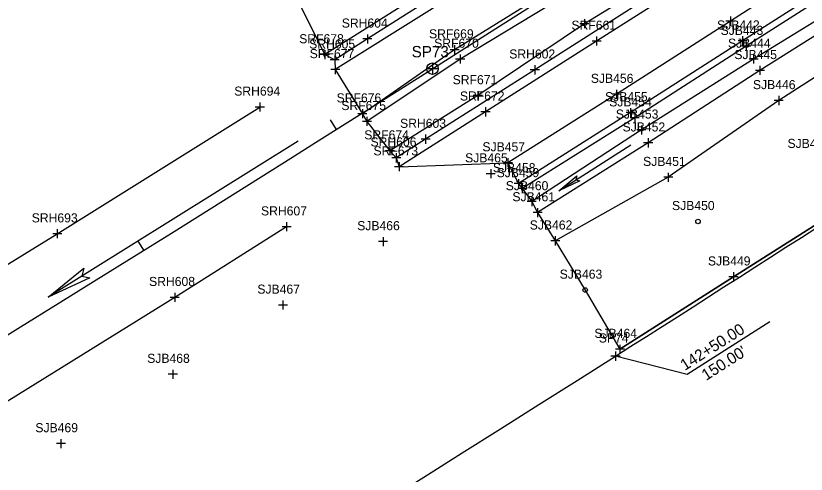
# Model space of a CAD drawing. Extents: x 941041 to 969446, y 397014 to 416764.
# Drawn here: x 950131.6 to 950479.3, y 402001.1 to 402203 of the extents above; entities that cross this region are included whole.
import ezdxf

# ---------------------------------------------------------------- set-up
doc = ezdxf.new("R2010")
doc.units = 0
for name, color, linetype in [('SURVEY - CENTERLINE - Preliminary', 7, 'Continuous'), ('SURVEY - CENTERLINE - Preliminary Curve Text', 7, 'Continuous'), ('SURVEY - CENTERLINE - Preliminary Text', 7, 'Continuous'), ('SURVEY - DRAINAGE - Area Shapes Text', 7, 'Continuous'), ('SURVEY - DTM - Breaklines', 7, 'Continuous'), ('SURVEY - DTM - Breaklines - Points - Locators', 7, 'Continuous'), ('SURVEY - DTM - Breaklines - Points - Numbers', 7, 'Continuous'), ('SURVEY - DTM - Spot Points - Locators', 7, 'Continuous'), ('SURVEY - DTM - Spot Points - Point Numbers', 7, 'Continuous'), ('SURVEY - DTM GRAPHICS - Boundary Line', 7, 'Continuous'), ('SURVEY - NON-TRANSPORTATION - Features', 7, 'Continuous'), ('SURVEY - NON-TRANSPORTATION - Features - Points - Locators', 7, 'Continuous'), ('SURVEY - NON-TRANSPORTATION - Features - Points - Numbers', 7, 'Continuous'), ('SURVEY - PROPERTY - ROW Lines', 7, 'Continuous'), ('SURVEY - PROPERTY - ROW Lines - Points - Locators', 7, 'Continuous'), ('SURVEY - PROPERTY - ROW Lines - Points - Numbers', 7, 'Continuous'), ('SURVEY - PROPERTY - Station and Offset Flags', 7, 'Continuous'), ('SURVEY - TRANSPORTATION - Features', 7, 'Continuous'), ('SURVEY - TRANSPORTATION - Features - Points - Locators', 7, 'Continuous'), ('SURVEY - TRANSPORTATION - Features - Points - Numbers', 7, 'Continuous'), ('SURVEY - TRANSPORTATION - Roads', 7, 'Continuous'), ('SURVEY - TRANSPORTATION - Roads - Points - Locators', 7, 'Continuous'), ('SURVEY - TRANSPORTATION - Roads - Points - Numbers', 7, 'Continuous'), ('SURVEY - TRANSPORTATION - Roads Text', 7, 'Continuous')]:
    doc.layers.add(name, color=color, linetype=linetype)

msp = doc.modelspace()

# ---------------------------------------------------------------- linework, layer by layer
at = {"layer": 'SURVEY - CENTERLINE - Preliminary'}
msp.add_arc((941043.59, 416761.87), 17280, 288.461371, 305.045557, dxfattribs=at)
msp.add_arc((941043.59, 416761.87), 17280, 288.461371, 305.045557, dxfattribs=at)
msp.add_arc((941043.59, 416761.87), 17280, 288.461371, 305.045557, dxfattribs=at)
msp.add_arc((941043.59, 416761.87), 17280, 288.461371, 305.045557, dxfattribs=at)
at = {"layer": 'SURVEY - CENTERLINE - Preliminary Curve Text'}
for p, q in [((950272.7, 402152.9), (950270.03, 402157.12)), ((950188, 402099.73), (950185.35, 402103.98))]:
    msp.add_line(p, q, dxfattribs=at)
at = {"layer": 'SURVEY - CENTERLINE - Preliminary Text'}
for p, q in [((950314.93, 402182.16), (950314.93, 402177.16)), ((950317.43, 402179.66), (950312.43, 402179.66)), ((950314.93, 402179.66), (950314.93, 402179.66))]:
    msp.add_line(p, q, dxfattribs=at)
msp.add_circle((950314.95, 402179.67), 2.5, dxfattribs=at)
at = {"layer": 'SURVEY - DRAINAGE - Area Shapes Text'}
msp.add_line((950370.57, 402125.93), (950402.15, 402146.19), dxfattribs=at)
msp.add_lwpolyline([(950370.57, 402125.93), (950378.35, 402132.41), (950377.93, 402130.66), (950379.73, 402130.26)], close=True, dxfattribs=at)
msp.add_lwpolyline([(950370.57, 402125.93), (950378.35, 402132.41), (950377.93, 402130.66), (950379.73, 402130.26), (950370.57, 402125.93)], dxfattribs=at)
at = {"layer": 'SURVEY - DTM - Breaklines'}
for points in [[(951152.5, 402631.02), (951108.6, 402604.18), (951066.61, 402581.14), (951013.4, 402547.54), (950968.11, 402519.3), (950921.79, 402488.61), (950877.14, 402461.14), (950829.42, 402428.48), (950786.11, 402401.33), (950730.07, 402363.37), (950688.29, 402336.96), (950634.86, 402300.1), (950589.68, 402268.86), (950545.74, 402240.39), (950502.04, 402212.23), (950456.16, 402183.9), (950406.8, 402152.68), (950358.57, 402121.14)], [(951158.91, 402626.39), (951110.6, 402601.22), (951068.26, 402577.11), (951016.8, 402543.55), (950970.73, 402514.41), (950923.44, 402484.17), (950880.95, 402457.72), (950830.92, 402425.21), (950788.5, 402397.27), (950732.24, 402360.93), (950690.66, 402331.94), (950637.75, 402296.72), (950592.13, 402265.5), (950546.1, 402236.16), (950504.3, 402207.47), (950458.94, 402178.89), (950409.79, 402147.02), (950361.17, 402116.28)], [(951158.86, 402619.36), (951113.54, 402594.8), (951069.19, 402568.77), (951019.39, 402536.46), (950972.54, 402509.07), (950927.06, 402479.55), (950884.46, 402451.13), (950834.42, 402418.88), (950790.94, 402391.98), (950735.9, 402356.43), (950695.35, 402323.36), (950643.84, 402287.35), (950599.37, 402255.58), (950552.78, 402225.45), (950511.59, 402194.12), (950467.23, 402165.65), (950418.65, 402131.83), (950368.95, 402103.84)], [(950954.22, 402602.88), (950907.42, 402570.91), (950858.97, 402534.82), (950816.52, 402506.22), (950767.56, 402472.61), (950719.62, 402441.34), (950668.54, 402407.77), (950621.37, 402377.17), (950570.03, 402342.08), (950523.93, 402312.47), (950473.09, 402278.16), (950424.4, 402247.92), (950373.45, 402212.11), (950327.09, 402183.89), (950286.09, 402156.44)], [(950902.47, 402579.09), (950854.68, 402542.03), (950811.07, 402513.48), (950764.1, 402477.99), (950716.67, 402446.8), (950664.75, 402413.03), (950617.71, 402382.75), (950566.59, 402348.2), (950521.12, 402317.12), (950469.29, 402283.44), (950422.14, 402251.97), (950370.75, 402216.71), (950324.67, 402188.02), (950284.11, 402159.82)]]:
    msp.add_lwpolyline(points, dxfattribs=at)
at = {"layer": 'SURVEY - DTM - Breaklines - Points - Locators'}
for p, q in [((950326.67, 402188.02), (950322.67, 402188.02)), ((950324.67, 402190.02), (950324.67, 402186.02)), ((950327.09, 402185.89), (950327.09, 402181.89)), ((950456.16, 402185.9), (950456.16, 402181.9)), ((950329.09, 402183.89), (950325.09, 402183.89)), ((950458.16, 402183.9), (950454.16, 402183.9)), ((950460.94, 402178.89), (950456.94, 402178.89)), ((950458.94, 402180.89), (950458.94, 402176.89)), ((950467.23, 402167.65), (950467.23, 402163.65)), ((950469.23, 402165.65), (950465.23, 402165.65)), ((950284.11, 402161.82), (950284.11, 402157.82)), ((950286.11, 402159.82), (950282.11, 402159.82)), ((950286.09, 402158.44), (950286.09, 402154.44)), ((950288.09, 402156.44), (950284.09, 402156.44)), ((950406.8, 402154.68), (950406.8, 402150.68)), ((950408.8, 402152.68), (950404.8, 402152.68)), ((950411.79, 402147.02), (950407.79, 402147.02)), ((950409.79, 402149.02), (950409.79, 402145.02)), ((950418.65, 402133.83), (950418.65, 402129.83)), ((950420.65, 402131.83), (950416.65, 402131.83)), ((950358.57, 402123.14), (950358.57, 402119.14)), ((950360.57, 402121.14), (950356.57, 402121.14)), ((950363.17, 402116.28), (950359.17, 402116.28)), ((950361.17, 402118.28), (950361.17, 402114.28)), ((950368.95, 402105.84), (950368.95, 402101.84)), ((950370.95, 402103.84), (950366.95, 402103.84))]:
    msp.add_line(p, q, dxfattribs=at)
at = {"layer": 'SURVEY - DTM - Spot Points - Locators'}
for centre in [(950431.7, 402112.4), (950382.11, 402082.19)]:
    msp.add_circle(centre, 1, dxfattribs=at)
at = {"layer": 'SURVEY - DTM GRAPHICS - Boundary Line'}
msp.add_lwpolyline([(950257.15, 402206.65), (950267.59, 402185.86), (950271.92, 402183.54), (950272.15, 402179.31), (950284.11, 402159.82), (950286.09, 402156.44), (950296.17, 402143.53), (950299.02, 402140.42), (950300.22, 402136.48), (950348.14, 402138.27), (950352.8, 402129.06), (950354.41, 402126.88), (950358.57, 402121.14), (950361.17, 402116.28), (950368.95, 402103.84), (950382.11, 402082.19), (950397.39, 402056.13), (950447.34, 402088), (950495.74, 402118.67)], dxfattribs=at)
at = {"layer": 'SURVEY - NON-TRANSPORTATION - Features'}
msp.add_lwpolyline([(951119.87, 402541.66), (951096.62, 402525.45), (951052.24, 402494.52), (951007.05, 402462.77), (950960.76, 402430.84), (950921.17, 402403.39), (950874.62, 402371.28), (950825.43, 402337.84), (950763.08, 402295.47), (950733.71, 402275.8), (950674.73, 402236.09), (950608.89, 402192.64), (950588.04, 402178.52), (950541.75, 402148.66), (950495.74, 402118.67), (950447.34, 402088), (950397.39, 402056.13)], dxfattribs=at)
msp.add_lwpolyline([(951119.87, 402541.66), (951096.62, 402525.45), (951052.24, 402494.52), (951007.05, 402462.77), (950960.76, 402430.84), (950921.17, 402403.39), (950874.62, 402371.28), (950825.43, 402337.84), (950763.08, 402295.47), (950733.71, 402275.8), (950674.73, 402236.09), (950608.89, 402192.64), (950588.04, 402178.52), (950541.75, 402148.66), (950495.74, 402118.67), (950447.34, 402088), (950397.39, 402056.13)], dxfattribs=at)
at = {"layer": 'SURVEY - NON-TRANSPORTATION - Features - Points - Locators'}
for p, q in [((950449.34, 402088), (950445.34, 402088)), ((950447.34, 402090), (950447.34, 402086)), ((950399.39, 402056.13), (950395.39, 402056.13)), ((950397.39, 402058.13), (950397.39, 402054.13))]:
    msp.add_line(p, q, dxfattribs=at)
at = {"layer": 'SURVEY - PROPERTY - ROW Lines'}
for centre, start, end in [((941043.65, 416761.9), 302.447903, 303.298837), ((941043.59, 416761.87), 294.064164, 302.448118)]:
    msp.add_arc(centre, 17430, start, end, dxfattribs=at)
at = {"layer": 'SURVEY - PROPERTY - ROW Lines - Points - Locators'}
for p, q in [((950397.41, 402053.08), (950393.41, 402053.08)), ((950397.41, 402053.08), (950393.41, 402053.08)), ((950397.41, 402053.08), (950393.41, 402053.08)), ((950395.41, 402055.08), (950395.41, 402051.08)), ((950395.41, 402055.08), (950395.41, 402051.08)), ((950395.41, 402055.08), (950395.41, 402051.08))]:
    msp.add_line(p, q, dxfattribs=at)
at = {"layer": 'SURVEY - PROPERTY - Station and Offset Flags'}
msp.add_line((950463.36, 402068.12), (950426.92, 402044.95), dxfattribs=at)
msp.add_lwpolyline([(950426.92, 402044.95), (950395.41, 402053.08)], dxfattribs=at)
at = {"layer": 'SURVEY - TRANSPORTATION - Features'}
for points in [[(951277.47, 402695.38), (951229.93, 402676.01), (951182.94, 402653.47), (951149.42, 402637.26), (951104.36, 402612.66), (951061.62, 402587.4), (951008.79, 402554.6), (950963.63, 402525.34), (950917.31, 402495.02), (950873.37, 402466.44), (950824.39, 402434.67), (950781.46, 402406.46), (950725.98, 402369.8), (950683.44, 402341.18), (950630.92, 402306.31), (950585.33, 402275.11), (950540.58, 402246.89), (950498.56, 402218.79), (950452.91, 402189.54), (950403.9, 402158.05), (950354.41, 402126.88)], [(950894.08, 402591.27), (950846.1, 402558.07), (950802.15, 402527.9), (950751.53, 402493.38), (950706.13, 402463.05), (950653.95, 402427.73), (950608.19, 402397.09), (950555.07, 402361.96), (950511.57, 402333.02), (950458.88, 402298.55), (950411.84, 402268.11), (950360.07, 402235.46), (950313.55, 402205.32), (950272.15, 402179.31)], [(950965.73, 402588.73), (950917.42, 402555.24), (950868.31, 402521.46), (950826.01, 402492.51), (950776.89, 402458.87), (950729.25, 402426.48), (950680.83, 402394.64), (950629.92, 402359.73), (950580.8, 402327.44), (950532.74, 402296.03), (950482.58, 402263.96), (950433.16, 402230.96), (950381.75, 402199.48), (950334.88, 402167.82), (950296.17, 402143.53)]]:
    msp.add_lwpolyline(points, dxfattribs=at)
at = {"layer": 'SURVEY - TRANSPORTATION - Features - Points - Locators'}
for p, q in [((950383.75, 402199.48), (950379.75, 402199.48)), ((950381.75, 402201.48), (950381.75, 402197.48)), ((950452.91, 402191.54), (950452.91, 402187.54)), ((950454.91, 402189.54), (950450.91, 402189.54)), ((950272.15, 402181.31), (950272.15, 402177.31)), ((950274.15, 402179.31), (950270.15, 402179.31)), ((950336.88, 402167.82), (950332.88, 402167.82)), ((950334.88, 402169.82), (950334.88, 402165.82)), ((950405.9, 402158.05), (950401.9, 402158.05)), ((950403.9, 402160.05), (950403.9, 402156.05)), ((950298.17, 402143.53), (950294.17, 402143.53)), ((950296.17, 402145.53), (950296.17, 402141.53)), ((950354.41, 402128.88), (950354.41, 402124.88)), ((950356.41, 402126.88), (950352.41, 402126.88))]:
    msp.add_line(p, q, dxfattribs=at)
at = {"layer": 'SURVEY - TRANSPORTATION - Roads'}
for points in [[(951275.49, 402697.96), (951229.31, 402678.15), (951181.44, 402656.91), (951181.74, 402656.94), (951148.26, 402640.38), (951102.14, 402615.54), (951058.64, 402589.79), (951006.93, 402557.14), (950961.95, 402527.72), (950915.55, 402497.09), (950871.98, 402468.58), (950823.25, 402436.78), (950779.92, 402408.15), (950724.88, 402372.06), (950681.7, 402343.42), (950629.67, 402308.48), (950583.95, 402278.02), (950540.12, 402249.45), (950496.82, 402221.18), (950451.35, 402191.92), (950402.08, 402160.33), (950352.8, 402129.06)], [(950997.25, 402605.16), (950947.61, 402570.96), (950897.79, 402536.23), (950849.92, 402503.18), (950805.59, 402472.75), (950751.56, 402436.24), (950704.62, 402404.81), (950656.44, 402372.58), (950608.89, 402340.78), (950558.63, 402307.4), (950510.07, 402275.8), (950457.34, 402241.68), (950409.69, 402210.98), (950359.93, 402179.15), (950311.91, 402148.62), (950299.02, 402140.42)], [(950889.84, 402597.74), (950842.47, 402564.81), (950798.26, 402534.49), (950747.24, 402499.9), (950702.18, 402469.55), (950648.79, 402433.61), (950603.92, 402403.67), (950551.45, 402369.1), (950507.57, 402340.41), (950454.65, 402305.85), (950407.63, 402275.34), (950356.02, 402242.09), (950309.75, 402212.57), (950267.59, 402185.86)], [(950970.87, 402581.82), (950921.09, 402547.35), (950873.74, 402514.79), (950830.15, 402484.8), (950782.66, 402452.28), (950732.84, 402418.63), (950686.23, 402387.4), (950633.71, 402352.35), (950586.01, 402320.76), (950536.08, 402287.71), (950487.8, 402256.33), (950435.96, 402222.89), (950387.14, 402191.82), (950338.23, 402160.65), (950300.22, 402136.48)], [(950871.58, 402580), (950823.38, 402546.92), (950778.38, 402516.08), (950726.51, 402480.98), (950677.83, 402448.45), (950629.75, 402416.37), (950581.38, 402384.06), (950533.23, 402352.25), (950482.26, 402319.15), (950432.56, 402287.03), (950382.35, 402254.2), (950334.65, 402223.49), (950286.27, 402192.75), (950271.92, 402183.54)], [(950764.72, 402410.43), (950719.52, 402380.69), (950676.18, 402351.75), (950623.85, 402316.82), (950578.64, 402286.86), (950534.96, 402258.2), (950491.41, 402229.98), (950446.01, 402200.6), (950395.93, 402168.42), (950348.14, 402138.27)], [(950062.61, 402053.2), (950149.88, 402106.97), (950238.97, 402162.79)], [(950250.75, 402110.05), (950201.54, 402078.97), (950111.4, 402022.92)]]:
    msp.add_lwpolyline(points, dxfattribs=at)
at = {"layer": 'SURVEY - TRANSPORTATION - Roads - Points - Locators'}
for p, q in [((950446.01, 402202.6), (950446.01, 402198.6)), ((950448.01, 402200.6), (950444.01, 402200.6)), ((950288.27, 402192.75), (950284.27, 402192.75)), ((950286.27, 402194.75), (950286.27, 402190.75)), ((950389.14, 402191.82), (950385.14, 402191.82)), ((950387.14, 402193.82), (950387.14, 402189.82)), ((950453.35, 402191.92), (950449.35, 402191.92)), ((950451.35, 402193.92), (950451.35, 402189.92)), ((950269.59, 402185.86), (950265.59, 402185.86)), ((950267.59, 402187.86), (950267.59, 402183.86)), ((950271.92, 402185.54), (950271.92, 402181.54)), ((950273.92, 402183.54), (950269.92, 402183.54)), ((950359.93, 402181.15), (950359.93, 402177.15)), ((950361.93, 402179.15), (950357.93, 402179.15)), ((950397.93, 402168.42), (950393.93, 402168.42)), ((950395.93, 402170.42), (950395.93, 402166.42)), ((950238.97, 402164.79), (950238.97, 402160.79)), ((950240.97, 402162.79), (950236.97, 402162.79)), ((950340.23, 402160.65), (950336.23, 402160.65)), ((950338.23, 402162.65), (950338.23, 402158.65)), ((950404.08, 402160.33), (950400.08, 402160.33)), ((950402.08, 402162.33), (950402.08, 402158.33)), ((950311.91, 402150.62), (950311.91, 402146.62)), ((950313.91, 402148.62), (950309.91, 402148.62)), ((950301.02, 402140.42), (950297.02, 402140.42)), ((950299.02, 402142.42), (950299.02, 402138.42)), ((950348.14, 402140.27), (950348.14, 402136.27)), ((950302.22, 402136.48), (950298.22, 402136.48)), ((950300.22, 402138.48), (950300.22, 402134.48)), ((950350.14, 402138.27), (950346.14, 402138.27)), ((950342.52, 402133.41), (950338.52, 402133.41)), ((950340.52, 402135.41), (950340.52, 402131.41)), ((950354.8, 402129.06), (950350.8, 402129.06)), ((950352.8, 402131.06), (950352.8, 402127.06)), ((950250.75, 402112.05), (950250.75, 402108.05)), ((950149.88, 402108.97), (950149.88, 402104.97)), ((950252.75, 402110.05), (950248.75, 402110.05)), ((950151.88, 402106.97), (950147.88, 402106.97)), ((950293.16, 402105.54), (950293.16, 402101.54)), ((950295.16, 402103.54), (950291.16, 402103.54)), ((950201.54, 402080.97), (950201.54, 402076.97)), ((950203.54, 402078.97), (950199.54, 402078.97)), ((950249.13, 402077.59), (950249.13, 402073.59)), ((950251.13, 402075.59), (950247.13, 402075.59)), ((950200.72, 402047.12), (950200.72, 402043.12)), ((950202.72, 402045.12), (950198.72, 402045.12)), ((950153.5, 402014.57), (950149.5, 402014.57)), ((950151.5, 402016.57), (950151.5, 402012.57))]:
    msp.add_line(p, q, dxfattribs=at)
at = {"layer": 'SURVEY - TRANSPORTATION - Roads Text'}
msp.add_line((950255.79, 402147.8), (950145.84, 402079.08), dxfattribs=at)
msp.add_lwpolyline([(950145.84, 402079.08), (950161.56, 402091.85), (950160.7, 402088.31), (950164.26, 402087.53)], close=True, dxfattribs=at)
msp.add_lwpolyline([(950145.84, 402079.08), (950161.56, 402091.85), (950160.7, 402088.31), (950164.26, 402087.53), (950145.84, 402079.08)], dxfattribs=at)

# ---------------------------------------------------------------- texts
at = {"layer": 'SURVEY - CENTERLINE - Preliminary Text'}
msp.add_text('SP73', height=5, dxfattribs=at).set_placement((950305.76, 402184.66))
at = {"layer": 'SURVEY - DTM - Breaklines - Points - Numbers'}
for s, p in [('SRF669', (950313.41, 402193.02)), ('SRF670', (950315.68, 402188.89)), ('SJB444', (950444.92, 402188.9)), ('SJB445', (950447.7, 402183.89)), ('SJB446', (950455.88, 402170.65)), ('SRF676', (950272.76, 402164.82)), ('SRF675', (950274.85, 402161.44)), ('SJB453', (950395.56, 402157.68)), ('SJB452', (950398.55, 402152.02)), ('SJB451', (950407.57, 402136.83)), ('SJB460', (950347.16, 402126.14)), ('SJB461', (950350.09, 402121.28)), ('SJB462', (950357.71, 402108.84))]:
    msp.add_text(s, height=4, dxfattribs=at).set_placement(p)
at = {"layer": 'SURVEY - DTM - Spot Points - Point Numbers'}
for s, p in [('SJB447', (950471.08, 402144.76)), ('SJB450', (950420.29, 402117.4)), ('SJB463', (950370.87, 402087.19))]:
    msp.add_text(s, height=4, dxfattribs=at).set_placement(p)
at = {"layer": 'SURVEY - NON-TRANSPORTATION - Features - Points - Numbers'}
for s, p in [('SJB449', (950436.08, 402093)), ('SJB464', (950386.15, 402061.13))]:
    msp.add_text(s, height=4, dxfattribs=at).set_placement(p)
at = {"layer": 'SURVEY - PROPERTY - ROW Lines - Points - Numbers'}
msp.add_text('SP74', height=4, dxfattribs=at).set_placement((950388.07, 402059.08))
at = {"layer": 'SURVEY - PROPERTY - Station and Offset Flags'}
for s, p in [('142+50.00', (950425.92, 402046.54)), ("150.00'", (950435.31, 402042.14))]:
    msp.add_text(s, height=5, rotation=32.4481, dxfattribs=at).set_placement(p)
at = {"layer": 'SURVEY - TRANSPORTATION - Features - Points - Numbers'}
for s, p in [('SJB443', (950441.67, 402194.54)), ('SRF677', (950260.91, 402184.31)), ('SRF671', (950323.8, 402172.82)), ('SJB454', (950392.66, 402163.05)), ('SRF674', (950284.93, 402148.53)), ('SJB459', (950343.15, 402131.88))]:
    msp.add_text(s, height=4, dxfattribs=at).set_placement(p)
at = {"layer": 'SURVEY - TRANSPORTATION - Roads - Points - Numbers'}
for s, p in [('SRH604', (950275.03, 402197.75)), ('SRF661', (950376.06, 402196.82)), ('SJB442', (950440.11, 402196.92)), ('SRF678', (950256.3, 402190.86)), ('SRH605', (950260.68, 402188.54)), ('SRH602', (950348.69, 402184.15)), ('SJB456', (950384.58, 402173.42)), ('SRH694', (950227.73, 402167.79)), ('SRF672', (950326.99, 402165.65)), ('SJB455', (950390.84, 402165.33)), ('SRH603', (950300.67, 402153.62)), ('SRH606', (950287.67, 402145.42)), ('SJB457', (950336.9, 402143.27)), ('SRF673', (950288.98, 402141.48)), ('SJB465', (950329.28, 402138.41)), ('SJB458', (950341.51, 402134.06)), ('SRH607', (950239.51, 402115.05)), ('SRH693', (950138.64, 402111.97)), ('SJB466', (950281.81, 402108.54)), ('SRH608', (950190.26, 402083.97)), ('SJB467', (950237.89, 402080.59)), ('SJB468', (950189.44, 402050.12)), ('SJB469', (950140.25, 402019.57))]:
    msp.add_text(s, height=4, dxfattribs=at).set_placement(p)

doc.saveas('drawing.dxf')
